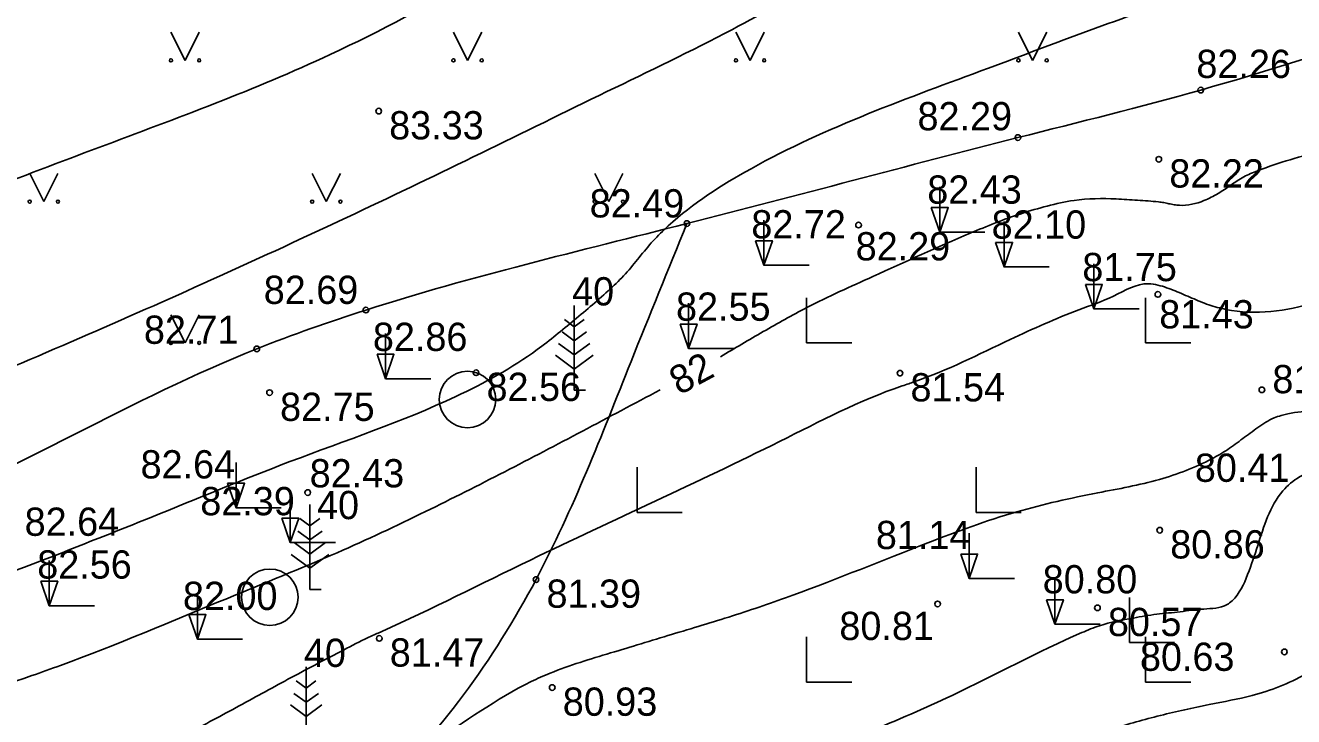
# Model space of a CAD drawing. Extents: x 576692 to 577659, y 273254 to 273799.
# Drawn here: x 577492.17 to 577514.62, y 273323.39 to 273335.62 of the extents above; entities that cross this region are included whole.
import ezdxf

# ---------------------------------------------------------------- set-up
doc = ezdxf.new("R2010")
doc.units = 0
for name, color, linetype in [('APGR_SARK_####_####_#', 7, 'Continuous'), ('BUVE_BALK_####_####_#', 7, 'Continuous'), ('GEOD_ELEM_####_TKST_#', 7, 'Continuous'), ('GEOD_SITP_####_TKST_#', 7, 'Continuous'), ('HIDT_REZV_####_TKST_#', 7, 'Continuous'), ('LKAN_ELEM_PAST_TKST_#', 7, 'Continuous'), ('RELJ_ELEM_####_####_#', 7, 'Continuous'), ('RELJ_HORZ_PAMT_####_#', 7, 'Continuous')]:
    doc.layers.add(name, color=color, linetype=linetype)

msp = doc.modelspace()

# ---------------------------------------------------------------- linework, layer by layer
at = {"layer": 'BUVE_BALK_####_####_#'}
for points in [[(577440.086, 273287.025), (577442.904, 273289.876), (577446.523, 273296.367), (577448.353, 273301.527), (577447.979, 273307.103), (577447.202, 273311.849), (577448.307, 273313.964), (577449.38, 273315.637), (577450.167, 273316.168), (577454.625, 273317.51), (577459.249, 273318.082), (577466.371, 273319.92), (577471.723, 273321.743), (577476.307, 273322.448), (577482.982, 273324.454), (577489.827, 273326.826), (577496.27, 273329.895), (577498.201, 273330.582), (577503.884, 273332.112), (577509.742, 273333.633), (577512.976, 273334.474), (577526.395, 273338.786), (577528.539, 273339.152), (577529.819, 273339.159)], [(577503.884, 273332.112), (577502.893, 273329.67), (577501.212, 273325.814), (577498.321, 273321.994), (577496.819, 273320.428), (577496.5, 273318), (577500.283, 273315.933), (577502.054, 273314.114), (577504.901, 273311.202), (577506.135, 273309.192)]]:
    msp.add_spline(points, degree=3, dxfattribs=at)
at = {"layer": 'GEOD_ELEM_####_TKST_#'}
for points in [[(577524.582, 273335.877), (577523.207, 273335.501), (577522.907, 273335.433), (577522.535, 273335.344), (577521.701, 273335.128), (577520.869, 273334.9), (577520.038, 273334.672), (577519.204, 273334.452), (577518.854, 273334.368), (577518.661, 273334.327), (577516.31, 273333.742), (577515.145, 273333.408), (577513.984, 273333.047), (577513.739, 273332.938), (577513.512, 273332.793), (577513.283, 273332.643), (577513.034, 273332.519), (577512.599, 273332.435), (577512.507, 273332.445), (577512.415, 273332.463), (577512.322, 273332.482), (577512.23, 273332.495), (577511.858, 273332.524), (577511.482, 273332.547), (577510.734, 273332.522), (577510.261, 273332.422), (577509.798, 273332.287), (577508.894, 273331.94), (577507.175, 273331.176), (577506.003, 273330.624), (577505.235, 273330.2), (577504.478, 273329.756)], [(577527.925, 273331.101), (577525.799, 273330.93), (577525.12, 273330.896), (577524.92, 273330.875), (577524.787, 273330.815), (577524.708, 273330.753), (577524.617, 273330.624), (577524.43, 273330.398), (577524.163, 273330.143), (577523.611, 273329.65), (577522.23, 273328.37), (577520.892, 273327.141), (577520.038, 273326.658), (577517.902, 273325.783), (577516.794, 273325.562), (577516.319, 273325.488), (577516.138, 273325.348), (577515.975, 273325.195), (577515.662, 273324.881), (577514.972, 273324.228), (577514.832, 273324.142), (577513.886, 273323.763), (577513.127, 273323.602), (577512.262, 273323.408), (577511.833, 273323.295), (577511.411, 273323.153), (577511.151, 273323.017), (577510.9, 273322.869), (577510.416, 273322.551), (577509.472, 273321.882), (577508.932, 273321.506), (577508.453, 273321.253), (577507.962, 273321.026), (577506.969, 273320.597), (577506.734, 273320.496)], [(577503.408, 273329.17), (577500.658, 273327.721), (577499.255, 273327.016), (577497.693, 273326.289), (577495.749, 273325.481), (577492.795, 273324.294), (577492.29, 273324.114), (577487.644, 273322.519), (577484.936, 273321.499), (577483.94, 273321.083), (577483.328, 273320.876), (577481.243, 273320.342), (577480.272, 273320.151)]]:
    msp.add_spline(points, degree=3, dxfattribs=at)
at = {"layer": 'GEOD_SITP_####_TKST_#'}
for points in [[(577527.05, 273349.41), (577525.115, 273348.095), (577523.428, 273347.167), (577521.332, 273346.203), (577519.606, 273345.516), (577517.434, 273344.55), (577515.604, 273343.88), (577513.73, 273343.321), (577511.866, 273342.738), (577510.954, 273342.397), (577510.065, 273341.999), (577506.365, 273340.065), (577502.716, 273338.041), (577501.439, 273337.285), (577500.178, 273336.499), (577497.567, 273335.101), (577493.474, 273333.458), (577489.361, 273331.873), (577487.055, 273330.979), (577485.89, 273330.572), (577485.304, 273330.388), (577484.714, 273330.221), (577483.886, 273330.115), (577483.037, 273330.184), (577482.185, 273330.357), (577481.35, 273330.567), (577476.99, 273331.654), (577472.749, 273332.806), (577471.186, 273333.482), (577470.444, 273333.918), (577469.71, 273334.381), (577468.985, 273334.883), (577468.353, 273335.492), (577467.429, 273336.795), (577466.627, 273338.162), (577466.228, 273338.942), (577465.879, 273339.754), (577465.237, 273341.409), (577464.512, 273343.003), (577463.516, 273344.41), (577462.339, 273345.665)], [(577529.606, 273347.136), (577528.445, 273346.428), (577525.335, 273344.942), (577523.287, 273343.932), (577519.942, 273342.473), (577516.535, 273341.179), (577515.201, 273340.747), (577513.845, 273340.377), (577512.495, 273339.988), (577511.182, 273339.498), (577509.506, 273338.608), (577507.914, 273337.562), (577506.332, 273336.496), (577504.687, 273335.547), (577502.467, 273334.446), (577500.241, 273333.358), (577495.754, 273331.246), (577491.076, 273329.209), (577488.577, 273328.224), (577487.304, 273327.799), (577486.008, 273327.432), (577484.227, 273327.258), (577482.435, 273327.432), (577479.298, 273327.961), (577476.198, 273328.754), (577471.432, 273330.484), (577468.423, 273331.53), (577466.826, 273332.621), (577466.415, 273333.022), (577464.299, 273335.735), (577463.516, 273336.711), (577462.174, 273338.236), (577461.739, 273338.863), (577461.348, 273339.521), (577460.962, 273340.182), (577460.541, 273340.819), (577459.762, 273341.878), (577459.246, 273342.569), (577458.16, 273343.898), (577457.905, 273344.078), (577457.448, 273344.246), (577457.074, 273344.252), (577456.047, 273344.134), (577454.052, 273343.759), (577452.289, 273343.561), (577450.526, 273343.384), (577448.905, 273343.255), (577447.284, 273343.115), (577446.578, 273342.993), (577443.988, 273342.333), (577443.349, 273342.177)], [(577531.625, 273345.202), (577529.559, 273342.552), (577527.687, 273341.084), (577525.405, 273339.713), (577524.192, 273339.157), (577522.943, 273338.683), (577520.422, 273337.964), (577517.861, 273337.411), (577515.305, 273336.862), (577512.795, 273336.153), (577509.22, 273334.862), (577505.018, 273333.083), (577503.553, 273332.071), (577503.284, 273331.804), (577503.039, 273331.514), (577502.795, 273331.224), (577502.527, 273330.955), (577501.89, 273330.406), (577501.233, 273329.882), (577499.795, 273329.053), (577496.857, 273327.9), (577494.396, 273326.913), (577493.163, 273326.423), (577491.922, 273325.947), (577487.632, 273324.934), (577485.432, 273324.642), (577484.333, 273324.494), (577483.238, 273324.325), (577480.955, 273323.953), (577478.67, 273323.609), (577477.42, 273323.486), (577476.794, 273323.504), (577476.176, 273323.609), (577474.028, 273324.342), (577471.939, 273325.232), (577469.527, 273326.172), (577468.36, 273326.71), (577467.802, 273327.032), (577467.266, 273327.403), (577466.382, 273328.191), (577465.59, 273329.06), (577464.825, 273329.951), (577464.02, 273330.804), (577463.09, 273331.689), (577462.447, 273332.356), (577461.843, 273333.06), (577461.248, 273333.772), (577460.633, 273334.466), (577459.769, 273335.348), (577459.102, 273335.965), (577458.424, 273336.57), (577457.744, 273337.172), (577457.071, 273337.781), (577455.188, 273339.604), (577454.719, 273340.023), (577454.466, 273340.209), (577454.191, 273340.373), (577453.896, 273340.424), (577453.594, 273340.368), (577452.906, 273340.149), (577452.226, 273339.882), (577451.54, 273339.628), (577450.835, 273339.444), (577449.277, 273339.262), (577448.632, 273339.263), (577447.987, 273339.286), (577447.342, 273339.305), (577446.698, 273339.293), (577444.022, 273339.084), (577443.067, 273338.963), (577443.065, 273338.963)], [(577489.381, 273320.826), (577489.866, 273321.01), (577491.07, 273321.455), (577493.478, 273322.351), (577494.162, 273322.639), (577495.095, 273323.114), (577496.017, 273323.61), (577496.936, 273324.11), (577497.863, 273324.597), (577498.294, 273324.811), (577498.397, 273324.856), (577498.482, 273324.894), (577501.112, 273326.159), (577505.522, 273328.256), (577507.691, 273329.239), (577507.81, 273329.279), (577507.907, 273329.312), (577509.606, 273330.061), (577510.821, 273330.585), (577511.433, 273330.83), (577512.05, 273331.048), (577512.22, 273331.023), (577512.523, 273330.92), (577512.821, 273330.794), (577513.119, 273330.674), (577513.423, 273330.593), (577515, 273330.722), (577515.495, 273330.906), (577517.577, 273331.35), (577518.014, 273331.392), (577518.453, 273331.409), (577519.332, 273331.452), (577519.889, 273331.582), (577520.247, 273331.789), (577520.565, 273332.037), (577521.124, 273332.623), (577521.298, 273332.852), (577521.444, 273333.1), (577521.595, 273333.346), (577521.786, 273333.573), (577522.77, 273334.321), (577523.52, 273334.379), (577523.97, 273334.317), (577525.025, 273334.199), (577525.746, 273334.09), (577526.564, 273334.132), (577527.222, 273334.274), (577527.538, 273334.401), (577527.845, 273334.583), (577528.17, 273334.9), (577528.328, 273335.167)], [(577529.452, 273334.021), (577529.284, 273333.711), (577529.094, 273333.534), (577528.882, 273333.38), (577528.322, 273333.141), (577527.842, 273333.057), (577525.503, 273333.14), (577524.966, 273333.228), (577524.432, 273333.34), (577523.216, 273333.604), (577523.025, 273333.571), (577522.851, 273333.374), (577522.804, 273332.965), (577522.451, 273331.309), (577521.919, 273330.255), (577521.865, 273330.198), (577521.689, 273330.078), (577520.49, 273329.592), (577519.869, 273329.379), (577518.922, 273329.088), (577516.853, 273328.797), (577516.495, 273328.779), (577516.339, 273328.773), (577514.401, 273328.715), (577514.274, 273328.673), (577513.988, 273328.502), (577513.721, 273328.308), (577513.454, 273328.115), (577513.17, 273327.949), (577512.244, 273327.584), (577511.155, 273327.348), (577509.719, 273327.011), (577508.144, 273326.463), (577505.757, 273325.537), (577504.691, 273325.172), (577503.612, 273324.842), (577502.532, 273324.514), (577501.461, 273324.157), (577501.128, 273324.008), (577499.361, 273322.925), (577498.941, 273322.679), (577496.487, 273321.441), (577494.205, 273320.512), (577492.153, 273319.656), (577490.998, 273319.134), (577490.625, 273318.951)], [(577531.345, 273333.149), (577531.26, 273333.055), (577531.132, 273332.945), (577530.813, 273332.762), (577530.079, 273332.514), (577529.428, 273332.372), (577526.495, 273331.987), (577525.214, 273332.01), (577524.659, 273332.034), (577524.386, 273331.998), (577524.252, 273331.948), (577524.121, 273331.869), (577523.794, 273331.471), (577523.576, 273331.028), (577523.264, 273330.459), (577522.73, 273329.926), (577520.99, 273328.568), (577520.547, 273328.33), (577520.34, 273328.245), (577519.661, 273327.917), (577518.997, 273327.565), (577518.327, 273327.207), (577517.634, 273326.863), (577517.426, 273326.797), (577517.385, 273326.808), (577516.897, 273327.025), (577516.431, 273327.268), (577515.964, 273327.507), (577515.476, 273327.711), (577515.127, 273327.751), (577514.725, 273327.628), (577514.431, 273327.382), (577514.161, 273326.922), (577513.985, 273326.413), (577513.807, 273325.902), (577513.532, 273325.437), (577513.442, 273325.369), (577513.029, 273325.292), (577512.613, 273325.244), (577512.198, 273325.199), (577511.786, 273325.133), (577511.186, 273324.997), (577510.873, 273324.874), (577508.575, 273323.763), (577507.11, 273323.125), (577504.132, 273322.021), (577502.737, 273321.574), (577500.433, 273320.947), (577500.367, 273320.93), (577500.258, 273320.883), (577499.476, 273320.448), (577498.927, 273320.183), (577496.843, 273319.334), (577495.06, 273318.561), (577494.7, 273318.373), (577492.24, 273317.101)], [(577535.268, 273331.435), (577534.968, 273331.216), (577533.97, 273330.628), (577533.448, 273330.377), (577532.904, 273330.152), (577532.47, 273330.061), (577530.922, 273330.094), (577528.387, 273330.074), (577526.971, 273329.913), (577526.415, 273329.813), (577525.866, 273329.687), (577525.321, 273329.536), (577524.778, 273329.363), (577524.599, 273329.261), (577524.398, 273329.028), (577524.227, 273328.778), (577524.061, 273328.524), (577523.879, 273328.283), (577522.814, 273327.047), (577521.581, 273325.97), (577520.987, 273325.626), (577520.373, 273325.341), (577519.102, 273324.891), (577518.461, 273324.693), (577517.906, 273324.526), (577517.377, 273324.368), (577517.117, 273324.274), (577516.866, 273324.158), (577516.434, 273323.89), (577516.011, 273323.608), (577515.931, 273323.56), (577514.485, 273322.93), (577513.747, 273322.649), (577513.015, 273322.353), (577512.013, 273321.898), (577511.099, 273321.306)]]:
    msp.add_spline(points, degree=3, dxfattribs=at)
at = {"layer": 'LKAN_ELEM_PAST_TKST_#'}
for p, q in [((577494.75, 273335.5), (577495, 273335)), ((577495, 273335), (577495.25, 273335.5)), ((577499.75, 273335.5), (577500, 273335)), ((577500, 273335), (577500.25, 273335.5)), ((577504.75, 273335.5), (577505, 273335)), ((577505, 273335), (577505.25, 273335.5)), ((577509.75, 273335.5), (577510, 273335)), ((577510, 273335), (577510.25, 273335.5)), ((577492.25, 273333), (577492.5, 273332.5)), ((577492.5, 273332.5), (577492.75, 273333)), ((577497.25, 273333), (577497.5, 273332.5)), ((577497.5, 273332.5), (577497.75, 273333)), ((577502.25, 273333), (577502.5, 273332.5)), ((577502.5, 273332.5), (577502.75, 273333)), ((577508.357, 273332.762), (577508.357, 273331.962)), ((577505.246, 273332.174), (577505.246, 273331.374)), ((577509.496, 273332.146), (577509.496, 273331.346)), ((577508.357, 273331.962), (577509.157, 273331.962)), ((577505.246, 273331.374), (577506.046, 273331.374)), ((577509.496, 273331.346), (577510.296, 273331.346)), ((577511.085, 273331.402), (577511.085, 273330.602)), ((577501.889, 273330.663), (577501.889, 273329.163)), ((577503.913, 273330.701), (577503.913, 273329.901)), ((577506, 273330.8), (577506, 273330)), ((577512, 273330.8), (577512, 273330)), ((577494.75, 273330.5), (577495, 273330)), ((577495, 273330), (577495.25, 273330.5)), ((577501.889, 273330.287), (577501.713, 273330.415)), ((577501.889, 273330.287), (577502.063, 273330.415)), ((577511.085, 273330.602), (577511.885, 273330.602)), ((577501.889, 273330.037), (577501.673, 273330.195)), ((577501.889, 273330.037), (577502.105, 273330.195)), ((577498.548, 273330.167), (577498.548, 273329.367)), ((577501.889, 273329.787), (577501.611, 273329.991)), ((577501.889, 273329.787), (577502.167, 273329.991)), ((577506, 273330), (577506.8, 273330)), ((577512, 273330), (577512.8, 273330)), ((577501.889, 273329.537), (577501.557, 273329.781)), ((577501.889, 273329.537), (577502.223, 273329.781)), ((577503.913, 273329.901), (577504.713, 273329.901)), ((577498.548, 273329.367), (577499.348, 273329.367)), ((577501.889, 273329.163), (577502.089, 273329.163)), ((577495.904, 273327.884), (577495.904, 273327.084)), ((577503, 273327.8), (577503, 273327)), ((577509, 273327.8), (577509, 273327)), ((577496.861, 273327.268), (577496.861, 273326.468)), ((577495.904, 273327.084), (577496.704, 273327.084)), ((577497.21, 273327.14), (577497.21, 273325.64)), ((577497.21, 273326.764), (577497.034, 273326.892)), ((577497.21, 273326.764), (577497.384, 273326.892)), ((577503, 273327), (577503.8, 273327)), ((577509, 273327), (577509.8, 273327)), ((577497.21, 273326.514), (577496.994, 273326.672)), ((577497.21, 273326.514), (577497.426, 273326.672)), ((577508.878, 273326.632), (577508.878, 273325.832)), ((577496.861, 273326.468), (577497.661, 273326.468)), ((577497.21, 273326.264), (577496.932, 273326.468)), ((577497.21, 273326.264), (577497.488, 273326.468)), ((577492.597, 273326.149), (577492.597, 273325.349)), ((577497.21, 273326.014), (577496.878, 273326.258)), ((577497.21, 273326.014), (577497.544, 273326.258)), ((577508.878, 273325.832), (577509.678, 273325.832)), ((577510.397, 273325.824), (577510.397, 273325.024)), ((577495.218, 273325.56), (577495.218, 273324.76)), ((577497.21, 273325.64), (577497.41, 273325.64)), ((577511.715, 273325.498), (577511.715, 273324.698)), ((577492.597, 273325.349), (577493.397, 273325.349)), ((577510.397, 273325.024), (577511.197, 273325.024)), ((577506, 273324.8), (577506, 273324)), ((577512, 273324.8), (577512, 273324)), ((577495.218, 273324.76), (577496.018, 273324.76)), ((577511.715, 273324.698), (577512.515, 273324.698)), ((577497.143, 273324.267), (577497.143, 273322.767)), ((577497.143, 273323.891), (577496.967, 273324.019)), ((577497.143, 273323.891), (577497.317, 273324.019)), ((577506, 273324), (577506.8, 273324)), ((577512, 273324), (577512.8, 273324)), ((577497.143, 273323.641), (577496.927, 273323.799)), ((577497.143, 273323.641), (577497.359, 273323.799)), ((577497.143, 273323.391), (577496.865, 273323.595)), ((577497.143, 273323.391), (577497.421, 273323.595))]:
    msp.add_line(p, q, dxfattribs=at)
for centre, radius in [((577494.75, 273335), 0.028), ((577495.25, 273335), 0.0263), ((577499.75, 273335), 0.028), ((577500.25, 273335), 0.0263), ((577504.75, 273335), 0.028), ((577505.25, 273335), 0.0263), ((577509.75, 273335), 0.028), ((577510.25, 273335), 0.0263), ((577492.25, 273332.5), 0.028), ((577492.75, 273332.5), 0.0263), ((577497.25, 273332.5), 0.028), ((577497.75, 273332.5), 0.0263), ((577502.25, 273332.5), 0.028), ((577502.75, 273332.5), 0.0263), ((577494.75, 273330), 0.028), ((577495.25, 273330), 0.0263), ((577500, 273329), 0.5), ((577496.5, 273325.5), 0.5)]:
    msp.add_circle(centre, radius, dxfattribs=at)
at = {"layer": 'RELJ_ELEM_####_####_#'}
for points in [[(577508.207, 273332.395), (577508.507, 273332.395), (577508.357, 273331.962)], [(577505.096, 273331.807), (577505.396, 273331.807), (577505.246, 273331.374)], [(577509.346, 273331.779), (577509.646, 273331.779), (577509.496, 273331.346)], [(577510.935, 273331.035), (577511.235, 273331.035), (577511.085, 273330.602)], [(577503.763, 273330.334), (577504.063, 273330.334), (577503.913, 273329.901)], [(577498.398, 273329.8), (577498.698, 273329.8), (577498.548, 273329.367)], [(577495.754, 273327.517), (577496.054, 273327.517), (577495.904, 273327.084)], [(577496.711, 273326.901), (577497.011, 273326.901), (577496.861, 273326.468)], [(577508.728, 273326.265), (577509.028, 273326.265), (577508.878, 273325.832)], [(577492.447, 273325.782), (577492.747, 273325.782), (577492.597, 273325.349)], [(577510.247, 273325.457), (577510.547, 273325.457), (577510.397, 273325.024)], [(577495.068, 273325.193), (577495.368, 273325.193), (577495.218, 273324.76)]]:
    msp.add_lwpolyline(points, close=True, dxfattribs=at)
for centre in [(577512.976, 273334.474), (577498.427, 273334.101), (577509.742, 273333.633), (577512.235, 273333.249), (577503.884, 273332.112), (577506.92, 273332.086), (577512.219, 273330.859), (577498.201, 273330.582), (577496.27, 273329.895), (577500.15, 273329.473), (577507.654, 273329.465), (577496.496, 273329.12), (577514.059, 273329.17), (577497.171, 273327.352), (577512.251, 273326.686), (577501.212, 273325.814), (577508.32, 273325.381), (577511.148, 273325.313), (577498.438, 273324.773), (577514.457, 273324.534), (577501.499, 273323.903)]:
    msp.add_circle(centre, 0.05, dxfattribs=at)

# ---------------------------------------------------------------- texts
at = {"layer": 'APGR_SARK_####_####_#'}
for p in [(577501.664, 273330.663), (577497.15, 273326.882), (577496.918, 273324.267)]:
    msp.add_text(' 40', height=0.5, dxfattribs=at).set_placement(p)
at = {"layer": 'HIDT_REZV_####_TKST_#'}
for s, p in [(' 82.26', (577512.714, 273334.688)), (' 82.29', (577507.778, 273333.762)), (' 83.33', (577498.427, 273333.601)), (' 82.22', (577512.235, 273332.749)), (' 82.43', (577507.951, 273332.463)), (' 82.49', (577501.976, 273332.22)), (' 82.72', (577504.837, 273331.849)), (' 82.10', (577509.09, 273331.845)), (' 82.29', (577506.684, 273331.46)), (' 81.75', (577510.695, 273331.093)), (' 82.69', (577496.207, 273330.69)), (' 82.55', (577503.504, 273330.392)), (' 81.43', (577512.057, 273330.257)), (' 82.71', (577494.086, 273329.984)), (' 82.86', (577498.139, 273329.858)), (' 81.23', (577514.059, 273329.11)), (' 82.56', (577500.15, 273328.973)), (' 81.54', (577507.654, 273328.965)), (' 82.75', (577496.496, 273328.62)), (' 82.64', (577494.027, 273327.602)), (' 82.43', (577497.02, 273327.444)), (' 80.41', (577512.687, 273327.542)), (' 82.39', (577495.084, 273326.951)), (' 82.64', (577491.975, 273326.587)), (' 81.14', (577507.041, 273326.352)), (' 80.86', (577512.251, 273326.186)), (' 82.56', (577492.198, 273325.83)), (' 80.80', (577509.994, 273325.569)), (' 82.00', (577494.777, 273325.275)), (' 81.39', (577501.212, 273325.314)), (' 80.81', (577506.395, 273324.743)), (' 80.57', (577511.148, 273324.813)), (' 81.47', (577498.438, 273324.273)), (' 80.63', (577511.715, 273324.198)), (' 80.93', (577501.499, 273323.403))]:
    msp.add_text(s, height=0.5, dxfattribs=at).set_placement(p)
at = {"layer": 'RELJ_HORZ_PAMT_####_#'}
msp.add_text('82', height=0.5, rotation=28.2202, dxfattribs=at).set_placement((577503.747, 273329.068))

doc.saveas('drawing.dxf')
